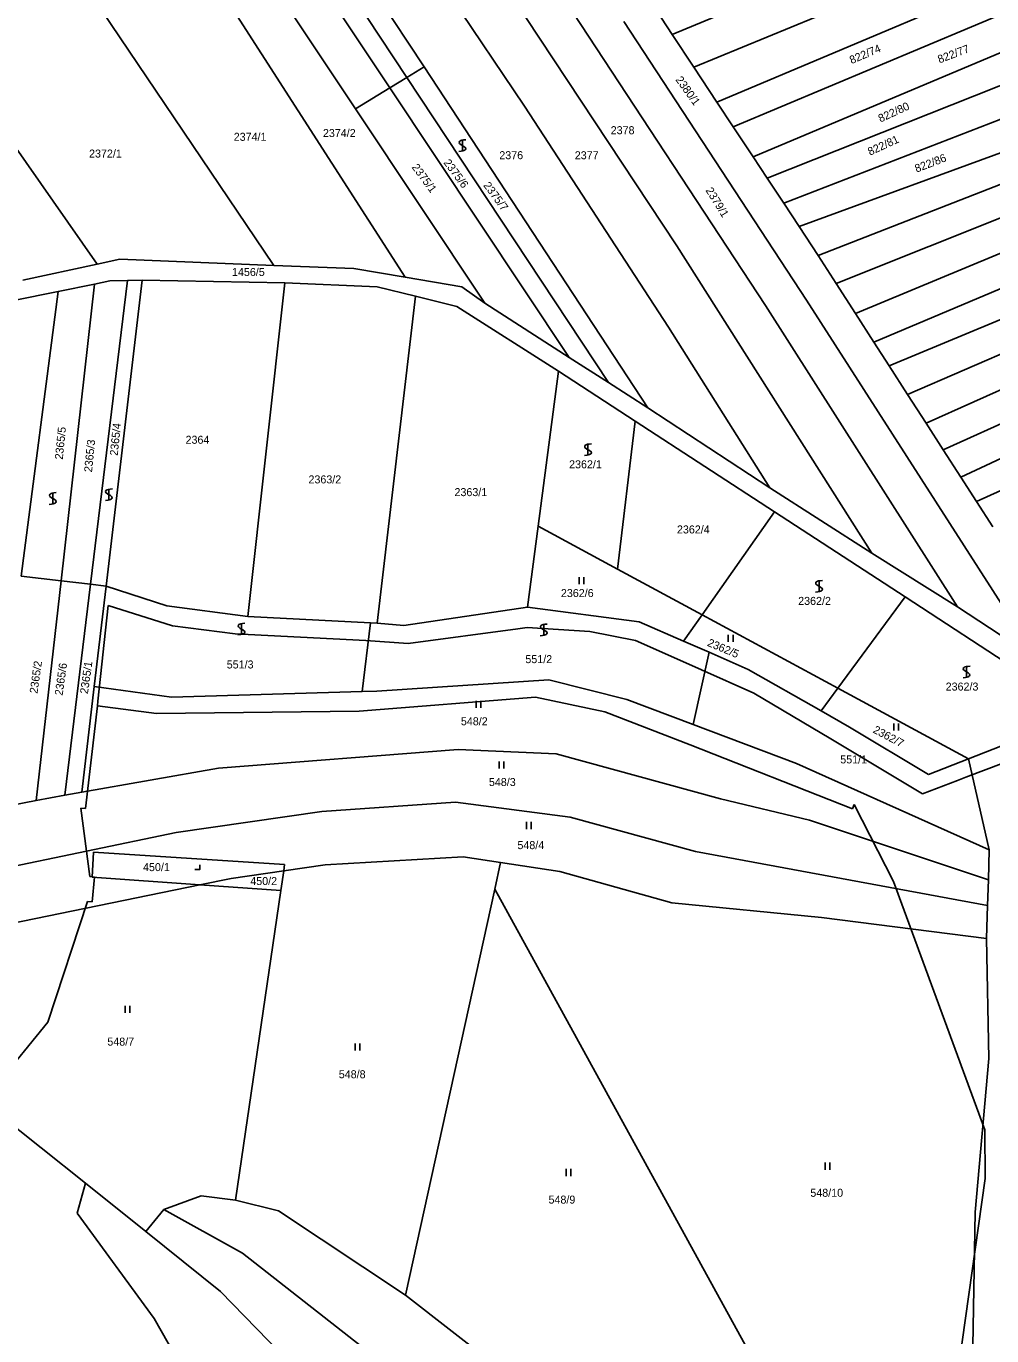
# Model space of a CAD drawing. Extents: x -580630 to -576196, y -1189024 to -1183567.
# Drawn here: x -577708.9 to -577503.9, y -1185459.8 to -1185181.6 of the extents above; entities that cross this region are included whole.
import ezdxf

# ---------------------------------------------------------------- set-up
doc = ezdxf.new("R2010")
doc.units = 0
for name, color, linetype in [('Vrstva 1', 7, 'Continuous'), ('Vrstva 18', 7, 'Continuous'), ('Vrstva 19', 7, 'Continuous'), ('Vrstva 25', 7, 'Continuous'), ('Vrstva 5', 7, 'Continuous'), ('Vrstva 6', 7, 'Continuous')]:
    doc.layers.add(name, color=color, linetype=linetype)

msp = doc.modelspace()

# ---------------------------------------------------------------- linework, layer by layer
at = {"layer": 'Vrstva 1'}
for p, q in [((-577640.16, -1185123.2), (-577570.77, -1185228.3)), ((-577644.42, -1185137.13), (-577603.17, -1185198.62)), ((-577651.79, -1185148.64), (-577624.47, -1185190.27)), ((-577628.11, -1185192.49), (-577655.47, -1185151.05)), ((-577631.74, -1185194.7), (-577659.17, -1185153.47)), ((-577676.1, -1185160.83), (-577628.49, -1185234.92)), ((-577639.02, -1185199.14), (-577666.35, -1185158.17)), ((-577700.11, -1185167.62), (-577656.39, -1185232.42)), ((-577551.95, -1185240.94), (-577592.78, -1185178.81)), ((-577575.26, -1185178.09), (-577571.79, -1185183.35)), ((-577728.18, -1185183.09), (-577693.87, -1185232.17)), ((-577543.28, -1185239.79), (-577582.07, -1185180.64)), ((-577571.79, -1185183.35), (-577567.17, -1185190.35)), ((-577624.47, -1185190.27), (-577576.93, -1185262.7)), ((-577567.17, -1185190.35), (-577562.28, -1185197.76)), ((-577585.28, -1185257.34), (-577628.11, -1185192.49)), ((-577593.63, -1185251.99), (-577631.74, -1185194.7)), ((-577611.6, -1185240.46), (-577639.02, -1185199.14)), ((-577603.17, -1185198.62), (-577572.57, -1185245.53)), ((-577562.28, -1185197.76), (-577558.85, -1185202.96)), ((-577558.85, -1185202.96), (-577554.62, -1185209.37)), ((-577554.62, -1185209.37), (-577551.64, -1185213.89)), ((-577551.64, -1185213.89), (-577548.11, -1185219.24)), ((-577548.11, -1185219.24), (-577544.85, -1185224.19)), ((-577544.85, -1185224.19), (-577540.81, -1185230.31)), ((-577570.77, -1185228.3), (-577529.42, -1185293.58)), ((-577540.81, -1185230.31), (-577536.96, -1185236.3)), ((-577709.68, -1185235.54), (-577693.87, -1185232.17)), ((-577693.87, -1185232.17), (-577689.05, -1185231.14)), ((-577689.05, -1185231.14), (-577656.39, -1185232.42)), ((-577656.39, -1185232.42), (-577639.38, -1185233.08)), ((-577639.38, -1185233.08), (-577628.49, -1185234.92)), ((-577695.27, -1185300.16), (-577687.42, -1185235.65)), ((-577694.47, -1185236.39), (-577691.19, -1185235.72)), ((-577684.33, -1185235.59), (-577691.98, -1185300.55)), ((-577691.19, -1185235.72), (-577687.42, -1185235.65)), ((-577687.42, -1185235.65), (-577684.33, -1185235.59)), ((-577684.33, -1185235.59), (-577654.05, -1185236.12)), ((-577628.49, -1185234.92), (-577616.48, -1185236.95)), ((-577711.63, -1185239.9), (-577702.18, -1185237.96)), ((-577702.18, -1185237.96), (-577710, -1185298.41)), ((-577702.18, -1185237.96), (-577694.47, -1185236.39)), ((-577701.55, -1185299.41), (-577694.47, -1185236.39)), ((-577654.05, -1185236.12), (-577661.87, -1185307)), ((-577654.05, -1185236.12), (-577634.44, -1185236.96)), ((-577634.44, -1185236.96), (-577626.32, -1185238.97)), ((-577616.48, -1185236.95), (-577611.6, -1185240.46)), ((-577536.96, -1185236.3), (-577532.87, -1185242.66)), ((-577626.32, -1185238.97), (-577634.45, -1185308.45)), ((-577626.32, -1185238.97), (-577617.51, -1185241.16)), ((-577617.51, -1185241.16), (-577595.9, -1185254.88)), ((-577593.63, -1185251.99), (-577611.6, -1185240.46)), ((-577511.18, -1185304.95), (-577551.95, -1185240.94)), ((-577494.43, -1185316.04), (-577543.28, -1185239.79)), ((-577532.87, -1185242.66), (-577528.98, -1185248.71)), ((-577572.57, -1185245.53), (-577551.03, -1185279.65)), ((-577528.98, -1185248.71), (-577525.75, -1185253.73)), ((-577585.28, -1185257.34), (-577593.63, -1185251.99)), ((-577595.9, -1185254.88), (-577600.24, -1185287.81)), ((-577595.9, -1185254.88), (-577579.62, -1185265.51)), ((-577525.75, -1185253.73), (-577521.82, -1185259.83)), ((-577576.93, -1185262.7), (-577585.28, -1185257.34)), ((-577521.82, -1185259.83), (-577517.87, -1185265.96)), ((-577576.93, -1185262.7), (-577551.03, -1185279.65)), ((-577579.62, -1185265.51), (-577583.39, -1185296.93)), ((-577579.62, -1185265.51), (-577550.05, -1185284.8)), ((-577517.87, -1185265.96), (-577514.22, -1185271.64)), ((-577514.22, -1185271.64), (-577510.51, -1185277.4)), ((-577510.51, -1185277.4), (-577507.16, -1185282.61)), ((-577551.03, -1185279.65), (-577529.42, -1185293.58)), ((-577507.16, -1185282.61), (-577503.71, -1185287.97)), ((-577550.05, -1185284.8), (-577565.43, -1185306.65)), ((-577550.05, -1185284.8), (-577522.29, -1185302.86)), ((-577600.24, -1185287.81), (-577602.52, -1185305.06)), ((-577600.24, -1185287.81), (-577583.39, -1185296.93)), ((-577529.42, -1185293.58), (-577511.18, -1185304.95)), ((-577583.39, -1185296.93), (-577565.43, -1185306.65)), ((-577706.8, -1185346.13), (-577701.55, -1185299.41)), ((-577700.73, -1185345), (-577695.27, -1185300.16)), ((-577691.98, -1185300.55), (-577694.49, -1185321.85)), ((-577679.12, -1185304.73), (-577691.98, -1185300.55)), ((-577661.87, -1185307), (-577679.12, -1185304.73)), ((-577602.52, -1185305.06), (-577628.8, -1185308.94)), ((-577578.8, -1185308.12), (-577602.52, -1185305.06)), ((-577522.29, -1185302.86), (-577536.63, -1185322.27)), ((-577522.29, -1185302.86), (-577484.26, -1185327.73)), ((-577494.43, -1185316.04), (-577511.18, -1185304.95)), ((-577661.87, -1185307), (-577635.81, -1185308.38)), ((-577569.37, -1185312.24), (-577578.8, -1185308.12)), ((-577565.43, -1185306.65), (-577569.37, -1185312.24)), ((-577565.43, -1185306.65), (-577536.63, -1185322.27)), ((-577635.81, -1185308.38), (-577637.63, -1185322.94)), ((-577635.81, -1185308.38), (-577634.45, -1185308.45)), ((-577628.8, -1185308.94), (-577634.45, -1185308.45)), ((-577563.97, -1185314.6), (-577569.37, -1185312.24)), ((-577567.3, -1185329.96), (-577563.97, -1185314.6)), ((-577555.66, -1185318.24), (-577563.97, -1185314.6)), ((-577540.17, -1185327.08), (-577555.66, -1185318.24)), ((-577694.49, -1185321.85), (-577697.14, -1185344.33)), ((-577694.49, -1185321.85), (-577678.08, -1185324.14)), ((-577598, -1185320.46), (-577634.53, -1185322.85)), ((-577581.4, -1185324.62), (-577598, -1185320.46)), ((-577637.63, -1185322.94), (-577678.08, -1185324.14)), ((-577634.53, -1185322.85), (-577637.63, -1185322.94)), ((-577567.3, -1185329.96), (-577581.4, -1185324.62)), ((-577536.63, -1185322.27), (-577540.17, -1185327.08)), ((-577536.63, -1185322.27), (-577508.91, -1185337.25)), ((-577534.13, -1185330.51), (-577540.17, -1185327.08)), ((-577545.43, -1185338.26), (-577567.3, -1185329.96)), ((-577517.36, -1185340.56), (-577534.13, -1185330.51)), ((-577498.41, -1185333.13), (-577508.91, -1185337.25)), ((-577504.47, -1185356.58), (-577545.43, -1185338.26)), ((-577508.91, -1185337.25), (-577517.36, -1185340.56)), ((-577508.91, -1185337.25), (-577504.47, -1185356.58)), ((-577697.14, -1185344.33), (-577700.73, -1185345)), ((-577706.8, -1185346.13), (-577716.41, -1185347.93)), ((-577700.73, -1185345), (-577706.8, -1185346.13)), ((-577694.93, -1185362.4), (-577694.67, -1185357.09)), ((-577694.67, -1185357.09), (-577654.09, -1185359.73)), ((-577654.24, -1185361.05), (-577654.85, -1185365.23)), ((-577654.09, -1185359.73), (-577654.24, -1185361.05)), ((-577672.06, -1185364.01), (-577694.93, -1185362.4)), ((-577654.85, -1185365.23), (-577672.06, -1185364.01)), ((-577696.35, -1185427.42), (-577719.54, -1185408.91)), ((-577696.35, -1185427.42), (-577698.09, -1185433.77)), ((-577683.57, -1185437.63), (-577696.35, -1185427.42)), ((-577681.8, -1185456.13), (-577698.09, -1185433.77)), ((-577667.71, -1185450.39), (-577683.57, -1185437.63)), ((-577633.59, -1185485.45), (-577667.71, -1185450.39)), ((-577665.82, -1185484.24), (-577681.8, -1185456.13))]:
    msp.add_line(p, q, dxfattribs=at)
at = {"layer": 'Vrstva 25'}
for p, q in [((-577591.56, -1185298.68), (-577591.56, -1185300.18)), ((-577590.56, -1185300.18), (-577590.56, -1185298.68)), ((-577559.87, -1185310.91), (-577559.87, -1185312.41)), ((-577558.87, -1185312.41), (-577558.87, -1185310.91)), ((-577613.4, -1185324.91), (-577613.4, -1185326.41)), ((-577612.4, -1185326.41), (-577612.4, -1185324.91)), ((-577524.73, -1185329.73), (-577524.73, -1185331.23)), ((-577523.73, -1185331.23), (-577523.73, -1185329.73)), ((-577608.51, -1185337.79), (-577608.51, -1185339.29)), ((-577607.51, -1185339.29), (-577607.51, -1185337.79)), ((-577602.75, -1185350.66), (-577602.75, -1185352.16)), ((-577601.75, -1185352.16), (-577601.75, -1185350.66)), ((-577687.95, -1185389.73), (-577687.95, -1185391.23)), ((-577686.95, -1185391.23), (-577686.95, -1185389.73)), ((-577639.13, -1185397.73), (-577639.13, -1185399.23)), ((-577638.13, -1185399.23), (-577638.13, -1185397.73)), ((-577594.31, -1185424.37), (-577594.31, -1185425.87)), ((-577593.31, -1185425.87), (-577593.31, -1185424.37)), ((-577539.29, -1185423.03), (-577539.29, -1185424.53)), ((-577538.29, -1185424.53), (-577538.29, -1185423.03))]:
    msp.add_line(p, q, dxfattribs=at)
for points in [[(-577615.58, -1185205.73), (-577616.09, -1185205.79), (-577616.44, -1185205.84), (-577616.68, -1185205.92), (-577616.86, -1185206.03), (-577616.98, -1185206.12), (-577617.03, -1185206.29), (-577616.98, -1185206.52), (-577616.59, -1185206.84), (-577616.03, -1185207.15), (-577615.68, -1185207.42), (-577615.61, -1185207.62), (-577615.68, -1185207.82), (-577615.84, -1185207.95), (-577616.03, -1185208.02), (-577616.56, -1185208.15), (-577617.08, -1185208.22)], [(-577616.33, -1185208.23), (-577616.33, -1185206.96), (-577616.33, -1185205.73)], [(-577588.92, -1185270.33), (-577589.43, -1185270.39), (-577589.78, -1185270.44), (-577590.02, -1185270.52), (-577590.2, -1185270.63), (-577590.32, -1185270.72), (-577590.37, -1185270.89), (-577590.32, -1185271.12), (-577589.93, -1185271.44), (-577589.37, -1185271.75), (-577589.02, -1185272.02), (-577588.95, -1185272.22), (-577589.02, -1185272.42), (-577589.18, -1185272.55), (-577589.37, -1185272.62), (-577589.9, -1185272.75), (-577590.42, -1185272.82)], [(-577589.67, -1185272.83), (-577589.67, -1185271.56), (-577589.67, -1185270.33)], [(-577690.63, -1185279.89), (-577691.14, -1185279.95), (-577691.49, -1185280), (-577691.73, -1185280.08), (-577691.91, -1185280.19), (-577692.03, -1185280.28), (-577692.08, -1185280.45), (-577692.03, -1185280.68), (-577691.64, -1185281), (-577691.08, -1185281.31), (-577690.73, -1185281.58), (-577690.66, -1185281.78), (-577690.73, -1185281.98), (-577690.89, -1185282.11), (-577691.08, -1185282.18), (-577691.61, -1185282.31), (-577692.13, -1185282.38)], [(-577691.38, -1185282.39), (-577691.38, -1185281.12), (-577691.38, -1185279.89)], [(-577702.56, -1185280.7), (-577703.07, -1185280.76), (-577703.42, -1185280.81), (-577703.66, -1185280.89), (-577703.84, -1185281), (-577703.96, -1185281.09), (-577704.01, -1185281.26), (-577703.96, -1185281.49), (-577703.57, -1185281.81), (-577703.01, -1185282.12), (-577702.66, -1185282.39), (-577702.59, -1185282.59), (-577702.66, -1185282.79), (-577702.82, -1185282.92), (-577703.01, -1185282.99), (-577703.54, -1185283.12), (-577704.06, -1185283.19)], [(-577703.31, -1185283.2), (-577703.31, -1185281.93), (-577703.31, -1185280.7)], [(-577539.86, -1185299.35), (-577540.37, -1185299.41), (-577540.72, -1185299.46), (-577540.96, -1185299.54), (-577541.14, -1185299.65), (-577541.26, -1185299.74), (-577541.31, -1185299.91), (-577541.26, -1185300.14), (-577540.87, -1185300.46), (-577540.31, -1185300.77), (-577539.96, -1185301.04), (-577539.89, -1185301.24), (-577539.96, -1185301.44), (-577540.12, -1185301.57), (-577540.31, -1185301.64), (-577540.84, -1185301.77), (-577541.36, -1185301.84)], [(-577540.61, -1185301.85), (-577540.61, -1185300.58), (-577540.61, -1185299.35)], [(-577662.5, -1185308.44), (-577663.01, -1185308.5), (-577663.36, -1185308.55), (-577663.6, -1185308.63), (-577663.78, -1185308.74), (-577663.9, -1185308.83), (-577663.95, -1185309), (-577663.9, -1185309.23), (-577663.51, -1185309.55), (-577662.95, -1185309.86), (-577662.6, -1185310.13), (-577662.53, -1185310.33), (-577662.6, -1185310.53), (-577662.76, -1185310.66), (-577662.95, -1185310.73), (-577663.48, -1185310.86), (-577664, -1185310.93)], [(-577663.25, -1185310.94), (-577663.25, -1185309.67), (-577663.25, -1185308.44)], [(-577598.31, -1185308.61), (-577598.82, -1185308.67), (-577599.17, -1185308.72), (-577599.41, -1185308.8), (-577599.59, -1185308.91), (-577599.71, -1185309), (-577599.76, -1185309.17), (-577599.71, -1185309.4), (-577599.32, -1185309.72), (-577598.76, -1185310.03), (-577598.41, -1185310.3), (-577598.34, -1185310.5), (-577598.41, -1185310.7), (-577598.57, -1185310.83), (-577598.76, -1185310.9), (-577599.29, -1185311.03), (-577599.81, -1185311.1)], [(-577599.06, -1185311.11), (-577599.06, -1185309.84), (-577599.06, -1185308.61)], [(-577508.53, -1185317.55), (-577509.04, -1185317.61), (-577509.39, -1185317.66), (-577509.63, -1185317.74), (-577509.81, -1185317.85), (-577509.93, -1185317.94), (-577509.98, -1185318.11), (-577509.93, -1185318.34), (-577509.54, -1185318.66), (-577508.98, -1185318.97), (-577508.63, -1185319.24), (-577508.56, -1185319.44), (-577508.63, -1185319.64), (-577508.79, -1185319.77), (-577508.98, -1185319.84), (-577509.51, -1185319.97), (-577510.03, -1185320.04)], [(-577509.28, -1185320.05), (-577509.28, -1185318.78), (-577509.28, -1185317.55)], [(-577673.11, -1185360.77), (-577672.11, -1185360.77), (-577672.11, -1185359.77)]]:
    msp.add_lwpolyline(points, dxfattribs=at)
at = {"layer": 'Vrstva 5'}
for p, q in [((-577693.72, -1185325.01), (-577691.51, -1185304.65)), ((-577691.51, -1185304.65), (-577677.89, -1185309)), ((-577677.89, -1185309), (-577664.55, -1185310.71)), ((-577664.55, -1185310.71), (-577636.87, -1185312.14)), ((-577627.87, -1185312.78), (-577604.54, -1185309.6)), ((-577604.54, -1185309.6), (-577602.58, -1185309.33)), ((-577602.58, -1185309.33), (-577589.26, -1185310.21)), ((-577589.26, -1185310.21), (-577579.6, -1185312.12)), ((-577636.87, -1185312.14), (-577627.87, -1185312.78)), ((-577579.6, -1185312.12), (-577572.73, -1185315.17)), ((-577572.73, -1185315.17), (-577565.56, -1185318.36)), ((-577565.56, -1185318.36), (-577554.47, -1185323.28)), ((-577638.24, -1185327.09), (-577600.81, -1185324.16)), ((-577600.81, -1185324.16), (-577586.11, -1185327.28)), ((-577554.47, -1185323.28), (-577538.14, -1185333.02)), ((-577696.34, -1185347.83), (-577693.83, -1185326.02)), ((-577693.83, -1185326.02), (-577693.72, -1185325.01)), ((-577693.83, -1185326.02), (-577681.28, -1185327.59)), ((-577681.28, -1185327.59), (-577638.24, -1185327.09)), ((-577586.11, -1185327.28), (-577568, -1185334.31)), ((-577538.14, -1185333.02), (-577518.62, -1185344.67)), ((-577568, -1185334.31), (-577533.5, -1185347.85)), ((-577509.43, -1185341.16), (-577492.07, -1185334.55)), ((-577511.18, -1185341.83), (-577509.43, -1185341.16)), ((-577518.62, -1185344.67), (-577511.18, -1185341.83)), ((-577533.5, -1185347.85), (-577533.13, -1185346.92)), ((-577533.13, -1185346.92), (-577524.78, -1185363.32)), ((-577695.47, -1185362.27), (-577697.33, -1185347.72)), ((-577697.33, -1185347.72), (-577696.34, -1185347.83)), ((-577695.47, -1185362.27), (-577694.47, -1185362.36)), ((-577694.95, -1185367.63), (-577694.47, -1185362.36)), ((-577524.78, -1185363.32), (-577505.38, -1185416.09)), ((-577704.36, -1185393.21), (-577695.95, -1185367.54)), ((-577695.95, -1185367.54), (-577694.95, -1185367.63)), ((-577719.82, -1185412.14), (-577704.36, -1185393.21)), ((-577505.38, -1185416.09), (-577505.34, -1185426.4)), ((-577505.34, -1185426.4), (-577512.86, -1185479.5))]:
    msp.add_line(p, q, dxfattribs=at)
at = {"layer": 'Vrstva 6'}
for p, q in [((-577571.79, -1185183.35), (-577504.67, -1185155.5)), ((-577567.17, -1185190.35), (-577501.2, -1185162.98)), ((-577562.28, -1185197.76), (-577500.85, -1185171.8)), ((-577558.85, -1185202.96), (-577498.13, -1185177.53)), ((-577554.62, -1185209.37), (-577495.24, -1185184.36)), ((-577628.11, -1185192.49), (-577624.47, -1185190.27)), ((-577551.64, -1185213.89), (-577492.65, -1185190.45)), ((-577631.74, -1185194.7), (-577628.11, -1185192.49)), ((-577639.02, -1185199.14), (-577631.74, -1185194.7)), ((-577548.11, -1185219.24), (-577494.01, -1185198.24)), ((-577544.85, -1185224.19), (-577490.89, -1185204.39)), ((-577486.35, -1185209.04), (-577540.81, -1185230.31)), ((-577536.96, -1185236.3), (-577478.75, -1185213.03)), ((-577467.35, -1185215.3), (-577532.87, -1185242.66)), ((-577528.98, -1185248.71), (-577462.08, -1185220.46)), ((-577463.06, -1185227.8), (-577525.75, -1185253.73)), ((-577521.82, -1185259.83), (-577466.84, -1185236.09)), ((-577517.87, -1185265.96), (-577457.54, -1185238.84)), ((-577514.22, -1185271.64), (-577452.01, -1185243.38)), ((-577510.51, -1185277.4), (-577449.52, -1185248.83)), ((-577507.16, -1185282.61), (-577446.22, -1185254.93)), ((-577710, -1185298.41), (-577701.55, -1185299.41)), ((-577701.55, -1185299.41), (-577695.27, -1185300.16)), ((-577695.27, -1185300.16), (-577691.98, -1185300.55)), ((-577617.2, -1185335.26), (-577668.09, -1185339.21)), ((-577596.39, -1185336.19), (-577617.2, -1185335.26)), ((-577561.55, -1185345.78), (-577596.39, -1185336.19)), ((-577668.09, -1185339.21), (-577697.14, -1185344.33)), ((-577646.15, -1185348.45), (-577617.77, -1185346.44)), ((-577617.77, -1185346.44), (-577593.42, -1185349.67)), ((-577542.6, -1185350.3), (-577561.55, -1185345.78)), ((-577677.12, -1185352.9), (-577646.15, -1185348.45)), ((-577593.42, -1185349.67), (-577566.81, -1185356.96)), ((-577504.66, -1185362.98), (-577542.6, -1185350.3)), ((-577717.16, -1185361.25), (-577677.12, -1185352.9)), ((-577616.14, -1185358.09), (-577645.49, -1185359.78)), ((-577608.23, -1185359.28), (-577616.14, -1185358.09)), ((-577504.82, -1185368.41), (-577566.81, -1185356.96)), ((-577504.47, -1185356.58), (-577504.66, -1185362.98)), ((-577654.24, -1185361.05), (-577665.43, -1185362.65)), ((-577645.49, -1185359.78), (-577654.24, -1185361.05)), ((-577608.23, -1185359.28), (-577609.46, -1185364.93)), ((-577595.68, -1185361.16), (-577608.23, -1185359.28)), ((-577571.88, -1185367.85), (-577595.68, -1185361.16)), ((-577672.06, -1185364.01), (-577665.43, -1185362.65)), ((-577504.66, -1185362.98), (-577504.82, -1185368.41)), ((-577717.85, -1185373.44), (-577672.06, -1185364.01)), ((-577654.85, -1185365.23), (-577664.54, -1185431.02)), ((-577609.46, -1185364.93), (-577628.41, -1185451.19)), ((-577537.46, -1185495.98), (-577609.46, -1185364.93)), ((-577540.1, -1185370.92), (-577571.88, -1185367.85)), ((-577504.82, -1185368.41), (-577505.03, -1185375.44)), ((-577505.03, -1185375.44), (-577540.1, -1185370.92)), ((-577505.03, -1185375.44), (-577504.54, -1185400.93)), ((-577504.54, -1185400.93), (-577507.44, -1185433.53)), ((-577671.8, -1185430.05), (-577679.7, -1185432.95)), ((-577664.54, -1185431.02), (-577671.8, -1185430.05)), ((-577679.7, -1185432.95), (-577683.57, -1185437.63)), ((-577679.7, -1185432.95), (-577663.03, -1185442.24)), ((-577655.35, -1185433.28), (-577664.54, -1185431.02)), ((-577628.41, -1185451.19), (-577655.35, -1185433.28)), ((-577507.44, -1185433.53), (-577509.69, -1185554.65)), ((-577663.03, -1185442.24), (-577622.06, -1185474.35)), ((-577628.41, -1185451.19), (-577599.54, -1185473.61))]:
    msp.add_line(p, q, dxfattribs=at)

# ---------------------------------------------------------------- texts
at = {"layer": 'Vrstva 18'}
for s, rotation, p in [('822/74', 22.91831, (-577533.71, -1185189.677)), ('822/77', 20.62648, (-577515.036, -1185189.525)), ('2380/1', 305.67298, (-577571.166, -1185192.99)), ('822/80', 24.63719, (-577527.564, -1185202.093)), ('822/81', 24.63719, (-577529.793, -1185209.137)), ('2375/1', 306.53242, (-577627.166, -1185211.593)), ('2375/6', 306.53242, (-577620.424, -1185210.623)), ('822/86', 21.02755, (-577519.895, -1185212.731)), ('2375/7', 306.53242, (-577611.97, -1185215.455)), ('2379/1', 301.77687, (-577564.761, -1185216.489)), ('2365/4', 84.28209, (-577689.521, -1185272.928)), ('2365/5', 84.28209, (-577701.186, -1185273.735)), ('2365/3', 84.28209, (-577694.98, -1185276.435)), ('2362/5', 337.30025, (-577564.473, -1185313.201)), ('2365/2', 81.87567, (-577706.562, -1185323.449)), ('2365/6', 81.87567, (-577701.232, -1185323.887)), ('2365/1', 81.87567, (-577695.863, -1185323.542)), ('2362/7', 332.02904, (-577529.312, -1185331.595))]:
    msp.add_text(s, height=1.7, rotation=rotation, dxfattribs=at).set_placement(p)
for s, p in [('2374/1', (-577664.885, -1185205.96)), ('2374/2', (-577645.947, -1185205.16)), ('2378', (-577584.844, -1185204.56)), ('2372/1', (-577695.599, -1185209.52)), ('2376', (-577608.494, -1185209.87)), ('2377', (-577592.474, -1185209.88)), ('1456/5', (-577665.248, -1185234.68)), ('2364', (-577675.114, -1185270.32)), ('2362/1', (-577593.679, -1185275.53)), ('2363/2', (-577649.014, -1185278.74)), ('2363/1', (-577618.012, -1185281.44)), ('2362/4', (-577570.777, -1185289.37)), ('2362/6', (-577595.417, -1185302.88)), ('2362/2', (-577545.04, -1185304.55)), ('551/3', (-577666.366, -1185318.05)), ('551/2', (-577602.963, -1185316.92)), ('2362/3', (-577513.724, -1185322.75)), ('548/2', (-577616.65, -1185330.12)), ('551/1', (-577536.101, -1185338.22)), ('548/3', (-577610.704, -1185343.03)), ('548/4', (-577604.647, -1185356.43)), ('548/7', (-577691.717, -1185398.17)), ('548/8', (-577642.577, -1185405.1)), ('548/9', (-577598.047, -1185431.73)), ('548/10', (-577542.455, -1185430.28))]:
    msp.add_text(s, height=1.7, dxfattribs=at).set_placement(p)
at = {"layer": 'Vrstva 19'}
for s, p in [('450/1', (-577684.139, -1185361.1)), ('450/2', (-577661.37, -1185364.06))]:
    msp.add_text(s, height=1.7, dxfattribs=at).set_placement(p)

doc.saveas('drawing.dxf')
